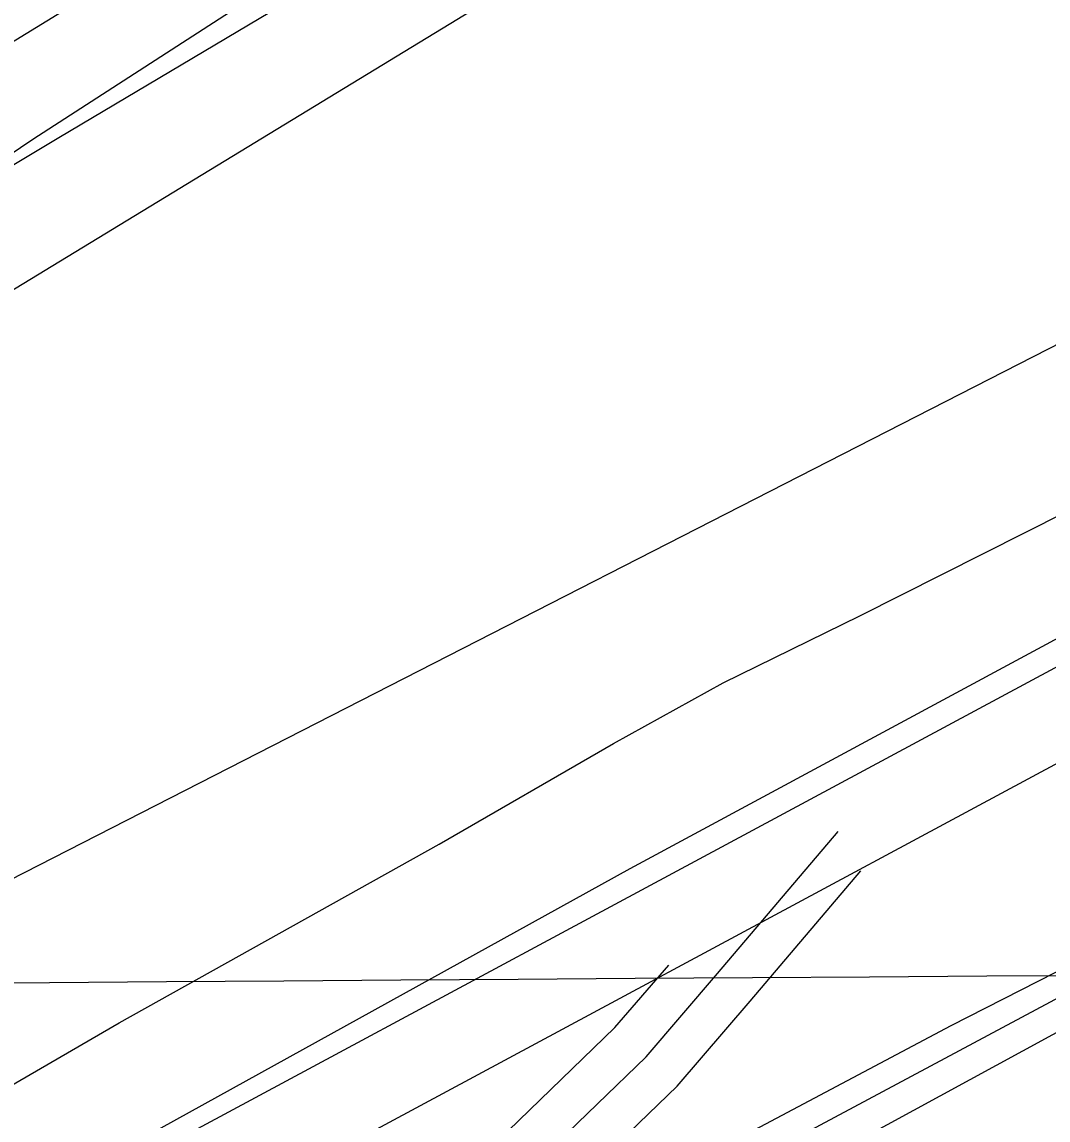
# Model space of a CAD drawing. Extents: x 3445503 to 3483459, y 540493 to 566012.
# Drawn here: x 3478045.2 to 3478406, y 552045.2 to 552431.2 of the extents above; entities that cross this region are included whole.
import ezdxf

# ---------------------------------------------------------------- set-up
doc = ezdxf.new("R2010")
doc.units = 0
for name, color, linetype in [('V-FLOD-BASE', 7, 'Continuous'), ('V-GRID-MAJR', 7, 'Continuous'), ('V-LEVE-TOET', 7, 'Continuous'), ('V-ROAD-CNTR', 7, 'Continuous'), ('V-SITE-VEGE', 7, 'Continuous'), ('V-SURV-LINE', 7, 'Continuous'), ('V-TOPO-DPTH', 7, 'Continuous'), ('V-TOPO-MINR', 7, 'Continuous'), ('V-TOPO-SHOR', 7, 'Continuous')]:
    doc.layers.add(name, color=color, linetype=linetype)

msp = doc.modelspace()

# ---------------------------------------------------------------- linework, layer by layer
at = {"layer": 'V-FLOD-BASE'}
msp.add_lwpolyline([(3478804.403, 552425.104), (3478641.0300000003, 552339.029), (3478464.1240000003, 552243.998), (3478258.988, 552133.447), (3478084.042, 552036.814), (3477879.723, 551929.0210000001), (3477666.645, 551814.993), (3477452.771, 551700.577), (3477243.629, 551584.927), (3477030.565, 551472.481), (3476954.6520000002, 551433.336), (3476919.662, 551413.931), (3476842.489, 551367.681), (3476692.895, 551275.929), (3476514.987, 551160.747), (3476352.165, 551051.339), (3476207.636, 550952.416), (3476134.006, 550904.946), (3476018.187, 550829.841), (3475852.242, 550724.419), (3475704.981, 550628.687), (3475559.2800000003, 550531.358)], dxfattribs=at)
at = {"layer": 'V-GRID-MAJR'}
msp.add_spline([(3449621.526, 551946.219), (3454896.117, 551971.152), (3460170.705, 551996.853), (3465445.288, 552023.321), (3470719.8680000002, 552050.556), (3475994.444, 552078.558), (3481269.015, 552107.327), (3481269.0160000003, 552107.327)], degree=3, dxfattribs=at)
at = {"layer": 'V-LEVE-TOET'}
for points in [[(3477545.805, 551783.149), (3477689.333, 551861.523), (3477813.36, 551927.451), (3477915.168, 551985.7), (3477993.502, 552029.564), (3478079.407, 552079.279), (3478191.9390000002, 552142.161), (3478253.184, 552177.503), (3478291.754, 552198.85), (3478339.833, 552222.4670000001), (3478426.865, 552266.241), (3478556.0100000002, 552330.139), (3478696.711, 552403.009), (3478808.301, 552461.094)], [(3477326.231, 551519.17), (3477421.321, 551572.547), (3477526.273, 551627.3960000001), (3477615.431, 551678.471), (3477731.438, 551735.574), (3477828.48, 551787.353), (3477950.508, 551855.422), (3478041.997, 551903.321), (3478148.193, 551964.069), (3478187.415, 551985.7220000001), (3478200.481, 551992.284), (3478211.167, 551997.296), (3478221.844, 552001.123), (3478262.615, 552020.397), (3478371.933, 552078.355), (3478451.529, 552118.894), (3478582.265, 552191.204), (3478682.914, 552248.858), (3478745.147, 552286.424), (3478793.397, 552316.4400000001)]]:
    msp.add_lwpolyline(points, dxfattribs=at)
at = {"layer": 'V-ROAD-CNTR'}
for points in [[(3479157.613646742, 552476.0030216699), (3478620.322721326, 552190.864591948), (3477884.24719348, 551790.3773929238), (3477166.965628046, 551404.2591651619)], [(3478206.4825490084, 551965.7010422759), (3478205.450551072, 551998.150977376), (3478206.5535488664, 552006.6849603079), (3478212.98153601, 552017.4799387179), (3478264.648432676, 552067.3378390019), (3478289.8153823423, 552096.6387803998), (3478332.2322975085, 552146.6156804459)], [(3478221.474519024, 551966.178041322), (3478220.4815210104, 551997.422978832), (3478221.03151991, 552001.6809703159), (3478224.842512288, 552008.0799575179), (3478275.5694108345, 552057.031859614), (3478301.223359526, 552086.8987998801), (3478340.168281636, 552132.7857081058)], [(3478191.490578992, 551965.2240432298), (3478190.419581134, 551998.87897592), (3478192.0755778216, 552011.6889503), (3478201.120559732, 552026.8799199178), (3478253.7274545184, 552077.6438183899), (3478272.6264167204, 552099.6477743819)]]:
    msp.add_lwpolyline(points, dxfattribs=at)
at = {"layer": 'V-SITE-VEGE'}
for points in [[(3478808.055, 552532.993), (3478759.9930000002, 552503.834), (3478734.489, 552496.5430000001), (3478714.447, 552492.897), (3478703.517, 552500.188), (3478696.23, 552516.593), (3478685.3000000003, 552540.2880000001), (3478670.724, 552567.631), (3478663.438, 552582.213), (3478648.864, 552587.681), (3478648.864, 552573.099), (3478656.151, 552547.581), (3478670.724, 552511.1240000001), (3478674.37, 552487.429), (3478676.19, 552474.6680000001), (3478676.19, 552461.909), (3478670.724, 552454.618), (3478627.002, 552429.1), (3477870.954, 552042.6730000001), (3477577.643, 551871.333), (3477362.671, 551765.612), (3477087.579, 551610.676), (3476783.339, 551441.159)], [(3477480.328, 551939.235), (3477523.218, 551961.699), (3477553.452, 551982.716), (3477581.3910000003, 552010.866), (3477598.256, 552037.549), (3477611.179, 552065.066), (3477623.264, 552087.85), (3477646.399, 552109.729), (3477769.825, 552204.828), (3477853.423, 552267.951), (3478000.486, 552357.277), (3478049.011, 552389.953), (3478159.554, 552461.487), (3478208.005, 552487.052), (3478246.88, 552503.242), (3478291.291, 552520.162), (3478322.237, 552533.272), (3478358.718, 552547.1140000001), (3478449.153, 552584.099)]]:
    msp.add_lwpolyline(points, dxfattribs=at)
at = {"layer": 'V-SURV-LINE'}
for points in [[(3477062.0987497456, 551480.6981299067), (3479329.8425039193, 552699.409854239)], [(3477062.0987497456, 551480.6981299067), (3479329.8425039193, 552699.409854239)], [(3479344.025920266, 552672.974440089), (3477076.28216608, 551454.2627157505)], [(3479344.025920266, 552672.974440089), (3477076.28216608, 551454.2627157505)]]:
    msp.add_lwpolyline(points, dxfattribs=at)
at = {"layer": 'V-TOPO-DPTH'}
msp.add_lwpolyline([(3476712.262990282, 551679.4252794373), (3477303.2532868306, 551987.5436551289), (3477350.0859643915, 552012.3204214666), (3477396.7142993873, 552037.4706335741), (3477443.0361205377, 552063.1810143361), (3477489.1535991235, 552089.2648408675), (3477568.6230179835, 552134.8466963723), (3477574.8365832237, 552138.446580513), (3477581.028958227, 552142.08220087), (3477587.189547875, 552145.7714255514), (3477593.3289472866, 552149.4963864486), (3478365.6917501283, 552622.710065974), (3478373.2902029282, 552627.2974159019), (3478380.927645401, 552631.8178979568), (3478388.623572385, 552636.2380782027), (3478396.358489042, 552640.5913905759), (3478404.129474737, 552644.8820793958), (3478411.909547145, 552649.1561649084)], dxfattribs=at)
at = {"layer": 'V-TOPO-MINR'}
for points in [[(3476712.262990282, 551679.4252794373), (3477303.2532868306, 551987.5436551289), (3477350.0859643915, 552012.3204214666), (3477396.7142993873, 552037.4706335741), (3477443.0361205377, 552063.1810143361), (3477489.1535991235, 552089.2648408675), (3477568.6230179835, 552134.8466963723), (3477574.8365832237, 552138.446580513), (3477581.028958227, 552142.08220087), (3477587.189547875, 552145.7714255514), (3477593.3289472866, 552149.4963864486), (3478365.6917501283, 552622.710065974), (3478373.2902029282, 552627.2974159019), (3478380.927645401, 552631.8178979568), (3478388.623572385, 552636.2380782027), (3478396.358489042, 552640.5913905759), (3478404.129474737, 552644.8820793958), (3478411.909547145, 552649.1561649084)], [(3476602.0785296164, 551563.1561039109), (3476624.3420642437, 551574.9468855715), (3476796.5345028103, 551665.8413738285), (3476904.622543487, 551723.5736259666), (3477012.326941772, 551782.0048729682), (3477119.4558764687, 551841.4846122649), (3477226.2011687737, 551901.663346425), (3477558.3669956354, 552091.0675181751), (3477578.9298384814, 552102.8932841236), (3477599.4337076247, 552114.8195842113), (3477619.849116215, 552126.8966855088), (3477640.205551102, 552139.0743209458), (3477870.3451430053, 552277.9027604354), (3477964.219104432, 552334.3523720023), (3478058.197530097, 552390.6269749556), (3478152.33265212, 552446.6390649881), (3478246.57223838, 552502.4761464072), (3478389.662801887, 552586.9879359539), (3478412.4600235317, 552600.3956767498)], [(3477235.8186064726, 551855.452614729), (3477563.8141949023, 552048.6016308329), (3477592.523413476, 552065.5388397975), (3477621.214468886, 552082.5067048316), (3477649.8782795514, 552099.5205539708), (3477678.5239270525, 552116.5650591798), (3477707.131909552, 552133.6724658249), (3477735.707835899, 552150.8330838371), (3477764.2356780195, 552168.0735188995), (3477792.731463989, 552185.3671653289), (3478434.9275535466, 552576.3352036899)]]:
    msp.add_lwpolyline(points, dxfattribs=at)
at = {"layer": 'V-TOPO-SHOR'}
msp.add_lwpolyline([(3478224.9294223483, 551989.3982468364), (3478625.8257946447, 552203.8311901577), (3478830.935566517, 552318.8169713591), (3479132.3847766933, 552483.5263336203), (3479256.6937293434, 552548.7885337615), (3479328.1713771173, 552579.865771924), (3479353.0331676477, 552604.727562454)], dxfattribs=at)

doc.saveas('drawing.dxf')
